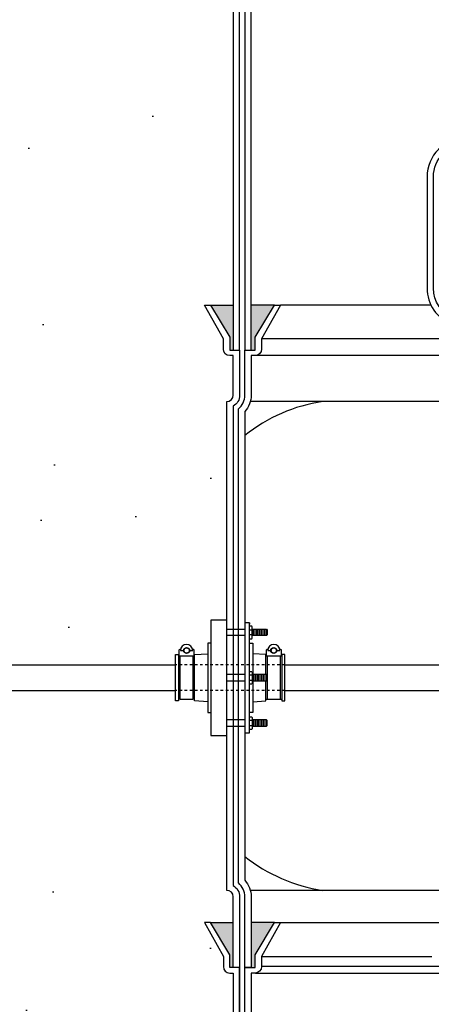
# Model space of a CAD drawing. Extents: x -169 to 2224, y 0 to 2796.
# Tile 434 of 530: x 1845 to 1861, y 919 to 957. Entities that reach past the tile are written whole.
import ezdxf

# ---------------------------------------------------------------- set-up
doc = ezdxf.new("R2010")
doc.units = 0
doc.header["$MEASUREMENT"] = 0
doc.header["$PDSIZE"] = 1
doc.linetypes.add('HIDDEN5', pattern=[0.05, 0.025, -0.025])
doc.layers.get('DEFPOINTS').update_dxf_attribs({"linetype": 'CONTINUOUS'})
for name, color, linetype in [('BOOT-CONDUIT', 1, 'CONTINUOUS'), ('CONDUIT', 2, 'CONTINUOUS'), ('COPPER-TUBING', 2, 'CONTINUOUS'), ('DIM', 3, 'CONTINUOUS'), ('FRP-COLLAR', 1, 'CONTINUOUS'), ('FRP-SUMP', 2, 'CONTINUOUS'), ('PEAGRAVEL-HATCH', 3, 'CONTINUOUS')]:
    doc.layers.add(name, color=color, linetype=linetype)
doc.styles.add('SIMPLEX', font='simplex')
doc.dimstyles.new('DIM64', dxfattribs={"dimscale": 64, "dimtxt": 0.09375, "dimasz": 0.09375, "dimexe": 0.0625, "dimexo": 0.0625, "dimgap": 0.046875, "dimtad": 1, "dimdec": 4, "dimzin": 3, "dimdsep": 46, "dimlunit": 4, "dimtxsty": 'SIMPLEX', "dimcen": 0, "dimclrd": 256, "dimclre": 256, "dimclrt": 256, "dimadec": 0, "dimazin": 0, "dimtfac": 1, "dimtdec": 4, "dimtmove": 0, "dimatfit": 3, "dimfxl": 1, "dimfrac": 2, "dimtolj": 1, "dimtzin": 0, "dimarcsym": 0})

# ---------------------------------------------------------------- blocks, each defined once
blk = doc.blocks.new('*D48')
at = {"layer": 'DEFPOINTS', "color": 0, "transparency": 16777216}
for p in [(2031.773, 978.296), (1368.547, 978.015), (2031.773, 700.523)]:
    blk.add_point(p, dxfattribs=at)
at = {"layer": 'DIM', "lineweight": -2, "transparency": 16777216}
for p, q in [((2031.773, 974.296), (2031.773, 696.523)), ((1368.547, 974.015), (1368.547, 696.523)), ((1374.547, 700.523), (2025.773, 700.523))]:
    blk.add_line(p, q, dxfattribs=at)
at = {"layer": 'DIM', "transparency": 16777216}
for points in [[(1374.547, 701.523), (1374.547, 699.523), (1368.547, 700.523)], [(2025.773, 701.523), (2025.773, 699.523), (2031.773, 700.523)]]:
    blk.add_solid(points, dxfattribs=at)
at = {"layer": 'DIM', "transparency": 16777216, "insert": (1700.16, 708.095), "char_height": 6, "attachment_point": 5, "style": 'SIMPLEX'}
blk.add_mtext('\\A1;55\'-3 1/4" (F.V. TANK SLAB)', dxfattribs=at)

msp = doc.modelspace()

# ---------------------------------------------------------------- hatches: boundary and pattern name
at = {"layer": 'FRP-SUMP'}
for points in [[(1853.74774, 945.77093), (1852.86429, 945.77093), (1853.61429, 944.52093), (1853.61429, 944.02093), (1853.74774, 944.02093)], [(1855.34774, 945.77093), (1854.44774, 945.77093), (1854.44774, 944.02093), (1854.59774, 944.02093), (1854.59774, 944.52093)], [(1853.74774, 921.77324), (1852.86429, 921.77324), (1853.61429, 920.52324), (1853.61429, 920.02324), (1853.74774, 920.02324)], [(1855.34774, 921.77324), (1854.44774, 921.77324), (1854.44774, 920.02324), (1854.59774, 920.02324), (1854.59774, 920.52324)]]:
    msp.add_hatch(color=256, dxfattribs=at).paths.add_polyline_path(points)
at = {"layer": 'PEAGRAVEL-HATCH'}
h = msp.add_hatch(dxfattribs=at)
h.set_pattern_fill('AR-SAND', color=256, scale=7.5, style=0)
h.set_pattern_definition([(37.5, (-386.063, -79.281), (-0.47245, 14.45118), [0, -11.4, 0, -12.75, 0, -12.1875]), (7.5, (-386.063, -79.28), (13.27333, 21.1661), [0, -6.15, 0, -10.275, 0, -3.9375]), (327.5, (-395.288, -79.281), (23.356064, 0.04244), [0, -3.75, 0, -13.5, 0, -17.625]), (317.5, (-395.288, -79.28), (22.54595, 6.58257), [0, -1.875, 0, -8.85, 0, -10.125])])
h.paths.add_polyline_path([(1854.09397, 958.74463), (1859.20139, 961.19654), (1859.20449, 969.98346), (1853.12575, 969.98346), (1853.86056, 978.01584), (1842.44897, 978.01584), (1842.44897, 967.21283), (1841.48636, 966.93923), (1841.42791, 965.17741), (1841.11626, 965.17741), (1841.11626, 963.30442), (1836.74923, 961.9639), (1836.69177, 960.77417), (1836.45127, 960.77417), (1836.45127, 935.26579), (1851.5021, 935.26579), (1851.56397, 935.66298), (1852.49992, 935.68083), (1852.87899, 937.00876), (1853.49774, 937.00876)])
h.paths.add_polyline_path([(1853.49774, 932.52208), (1852.87899, 932.52208), (1852.49992, 933.85075), (1851.5021, 933.8686), (1851.5021, 934.26579), (1836.45138, 934.26413), (1836.45262, 923.08616), (1837.13367, 923.03787), (1836.77586, 917.66428), (1837.47167, 915.87407), (1837.47167, 915.52327), (1838.94774, 915.52328), (1839.94774, 917.52328), (1844.94774, 917.52328), (1845.94774, 915.52328), (1845.94774, 914.52328), (1855.44774, 914.52328), (1855.44774, 915.52328), (1853.74774, 915.52328)])

# ---------------------------------------------------------------- linework, layer by layer
at = {"layer": 'BOOT-CONDUIT', "color": 7}
for p, q in [((1853.49774, 933.17162), (1854.19774, 933.17162)), ((1854.38069, 933.14727), (1854.48662, 933.14727)), ((1854.48662, 932.94828), (1854.38069, 932.94828)), ((1854.53568, 932.92402), (1854.53568, 933.17152)), ((1854.59818, 932.92402), (1854.59818, 933.17152)), ((1854.66068, 932.92402), (1854.66068, 933.17152)), ((1854.72318, 932.92402), (1854.72318, 933.17152)), ((1854.78568, 932.92402), (1854.78568, 933.17152)), ((1854.84818, 932.92402), (1854.84818, 933.17152)), ((1854.91068, 932.92402), (1854.91068, 933.17152)), ((1854.97318, 932.92402), (1854.97318, 933.17152)), ((1855.03568, 932.92402), (1855.03568, 933.17152)), ((1854.19774, 932.92412), (1853.49774, 932.92412)), ((1854.19774, 931.40985), (1853.49774, 931.40985)), ((1854.53568, 931.40995), (1854.53568, 931.16245)), ((1854.59818, 931.40995), (1854.59818, 931.16245)), ((1854.66068, 931.40995), (1854.66068, 931.16245)), ((1854.72318, 931.40995), (1854.72318, 931.16245)), ((1854.78568, 931.40995), (1854.78568, 931.16245)), ((1854.84818, 931.40995), (1854.84818, 931.16245)), ((1854.91068, 931.40995), (1854.91068, 931.16245)), ((1854.97318, 931.40995), (1854.97318, 931.16245)), ((1855.03568, 931.40995), (1855.03568, 931.16245)), ((1853.49774, 931.16235), (1854.19774, 931.16235)), ((1854.48662, 931.38569), (1854.38069, 931.38569)), ((1854.38069, 931.1867), (1854.48662, 931.1867)), ((1854.19774, 929.64827), (1853.49774, 929.64827)), ((1854.48662, 929.62412), (1854.38069, 929.62412)), ((1854.53568, 929.64837), (1854.53568, 929.40087)), ((1854.59818, 929.64837), (1854.59818, 929.40087)), ((1854.66068, 929.64837), (1854.66068, 929.40087)), ((1854.72318, 929.64837), (1854.72318, 929.40087)), ((1854.78568, 929.64837), (1854.78568, 929.40087)), ((1854.84818, 929.64837), (1854.84818, 929.40087)), ((1854.91068, 929.64837), (1854.91068, 929.40087)), ((1854.97318, 929.64837), (1854.97318, 929.40087)), ((1855.03568, 929.64837), (1855.03568, 929.40087)), ((1853.49774, 929.40077), (1854.19774, 929.40077)), ((1854.38069, 929.42513), (1854.48662, 929.42513))]:
    msp.add_line(p, q, dxfattribs=at)
at = {"layer": 'BOOT-CONDUIT', "linetype": 'Continuous'}
for p, q in [((1851.62585, 932.12151), (1851.68772, 932.12151)), ((1852.18272, 932.12151), (1852.2446, 932.12151)), ((1855.07696, 932.12151), (1855.01508, 932.12151)), ((1855.63383, 932.12151), (1855.57196, 932.12151)), ((1851.68772, 930.45088), (1851.62585, 930.45088)), ((1852.2446, 930.45088), (1852.18272, 930.45088)), ((1855.01508, 930.45088), (1855.07696, 930.45088)), ((1855.57196, 930.45088), (1855.63383, 930.45088))]:
    msp.add_line(p, q, dxfattribs=at)
for points in [[(1853.49774, 929.04323), (1853.49774, 933.52917), (1852.87899, 933.52917), (1852.87899, 929.04323)], [(1851.5021, 930.38901), (1851.5021, 932.18339), (1851.62585, 932.18339), (1851.62585, 932.12151), (1851.62585, 930.45088), (1851.62585, 930.38901)], [(1855.63383, 930.38901), (1855.75758, 930.38901), (1855.75758, 932.18339), (1855.63383, 932.18339), (1855.63383, 932.12151), (1855.63383, 930.45088)]]:
    msp.add_lwpolyline(points, close=True, dxfattribs=at)
at = {"layer": 'BOOT-CONDUIT'}
msp.add_lwpolyline([(1854.38069, 933.42473), (1854.19774, 933.42473), (1854.19774, 929.14793), (1854.38069, 929.14793), (1854.38069, 933.42473), (1854.38069, 933.36929)], dxfattribs=at)
at = {"layer": 'BOOT-CONDUIT', "color": 7}
for points in [[(1854.38069, 932.80028), (1854.46748, 932.80028), (1854.48662, 932.83344), (1854.48662, 933.26211), (1854.46748, 933.29527), (1854.38069, 933.29527)], [(1854.48662, 933.17152), (1855.03568, 933.17152), (1855.06661, 933.14059), (1855.06661, 932.95496), (1855.06389, 932.95224), (1855.03568, 932.92402), (1854.48662, 932.92402)], [(1852.18272, 932.13735), (1852.18272, 930.43504), (1851.68772, 930.43504), (1851.68772, 932.13735)], [(1855.57196, 932.13735), (1855.57196, 930.43504), (1855.07696, 930.43504), (1855.07696, 932.13735)], [(1854.38069, 931.53369), (1854.46748, 931.53369), (1854.48662, 931.50053), (1854.48662, 931.07186), (1854.46748, 931.0387), (1854.38069, 931.0387)], [(1854.48662, 931.16245), (1855.03568, 931.16245), (1855.06661, 931.19339), (1855.06661, 931.37901), (1855.06389, 931.38173), (1855.03568, 931.40995), (1854.48662, 931.40995)], [(1854.38069, 929.77211), (1854.46748, 929.77211), (1854.48662, 929.73896), (1854.48662, 929.31029), (1854.46748, 929.27713), (1854.38069, 929.27713)], [(1854.48662, 929.40087), (1855.03568, 929.40087), (1855.06661, 929.43181), (1855.06661, 929.61743), (1855.06389, 929.62015), (1855.03568, 929.64837), (1854.48662, 929.64837)]]:
    msp.add_lwpolyline(points, dxfattribs=at)
for points in [[(1852.05402, 932.34525), (1852.17282, 932.34525, 1), (1851.69762, 932.34525), (1851.81642, 932.34525)], [(1855.44326, 932.34525), (1855.56206, 932.34525, 1), (1855.08686, 932.34525), (1855.20566, 932.34525)], [(1851.70322, 932.3965, -0.35187184), (1851.68871, 932.38485), (1851.66947, 932.38485, 0.41421356), (1851.63822, 932.35302), (1851.63822, 932.1686, 0.41421356), (1851.67005, 932.13735), (1852.20097, 932.13735, 0.41421341), (1852.23222, 932.16918), (1852.23222, 932.3536, 0.41421372), (1852.20039, 932.38485), (1852.18173, 932.38485, -0.35188198), (1852.16723, 932.3965)], [(1855.09245, 932.3965, -0.35187184), (1855.07795, 932.38485), (1855.05871, 932.38485, 0.41421356), (1855.02746, 932.35302), (1855.02746, 932.1686, 0.41421356), (1855.05929, 932.13735), (1855.59021, 932.13735, 0.41421341), (1855.62146, 932.16918), (1855.62146, 932.3536, 0.41421372), (1855.58963, 932.38485), (1855.57097, 932.38485, -0.35188198), (1855.55647, 932.3965)]]:
    msp.add_lwpolyline(points, format="xyb", dxfattribs=at)
at = {"layer": 'BOOT-CONDUIT', "linetype": 'Continuous'}
for points in [[(1852.87899, 932.63198), (1852.75524, 932.63198), (1852.75524, 929.94042), (1852.87899, 929.94042)], [(1854.38069, 932.63198), (1854.50444, 932.63198), (1854.50444, 931.40995)], [(1852.75524, 930.3533), (1852.2446, 930.38901), (1852.2446, 932.12151), (1852.2446, 932.18339), (1852.75524, 932.21909)], [(1855.01508, 931.40995), (1855.01508, 932.12151), (1855.01508, 932.18339), (1854.50444, 932.21909)], [(1854.50444, 931.16245), (1854.50444, 929.94042), (1854.38069, 929.94042)], [(1854.50444, 930.3533), (1855.01508, 930.38901), (1855.01508, 931.16245)]]:
    msp.add_lwpolyline(points, dxfattribs=at)
at = {"layer": 'BOOT-CONDUIT', "color": 7}
for centre in [(1851.93522, 932.34525), (1855.32446, 932.34525)]:
    msp.add_circle(centre, 0.1188, dxfattribs=at)
at = {"layer": 'BOOT-CONDUIT', "color": 8}
for centre in [(1851.93522, 932.34525), (1855.32446, 932.34525)]:
    msp.add_circle(centre, 0.10296, dxfattribs=at)
at = {"layer": 'CONDUIT'}
for p, q in [((1836.45165, 931.7862), (1851.5021, 931.7862)), ((1855.75758, 931.7862), (1865.46198, 931.7862)), ((1836.45176, 930.7862), (1851.5021, 930.7862)), ((1855.75758, 930.7862), (1865.46198, 930.7862))]:
    msp.add_line(p, q, dxfattribs=at)
at = {"layer": 'CONDUIT', "color": 7, "linetype": 'HIDDEN5'}
for p, q in [((1855.75758, 931.7862), (1851.5021, 931.7862)), ((1855.75758, 930.7862), (1851.5021, 930.7862))]:
    msp.add_line(p, q, dxfattribs=at)
at = {"layer": 'COPPER-TUBING', "linetype": 'Continuous'}
msp.add_lwpolyline([(1861.52674, 946.42762), (1861.52674, 950.75281, -0.41421356), (1862.77674, 952.00281), (1863.50769, 952.00281), (1863.50769, 952.25281), (1862.78091, 952.25281, 0.41421356), (1861.28091, 950.75281), (1861.28091, 946.42762, 0.31159034), (1862.24889, 945.02514), (1874.54126, 940.36211, -0.31159034), (1875.34791, 939.19338), (1875.34791, 937.54105), (1875.59791, 937.54105), (1875.59791, 939.1918, 0.31159034), (1874.62993, 940.59428), (1862.33339, 945.25889, -0.31159034)], format="xyb", close=True, dxfattribs=at)
at = {"layer": 'FRP-COLLAR', "color": 7, "linetype": 'Continuous'}
for p, q in [((1855.59853, 921.77328), (1862.02323, 921.77328)), ((1854.86199, 920.45804), (1861.46199, 920.45804)), ((1862.02323, 920.05969), (1854.86199, 920.05969)), ((1854.61199, 919.80969), (1862.02323, 919.80969))]:
    msp.add_line(p, q, dxfattribs=at)
at = {"layer": 'FRP-COLLAR'}
for points in [[(1853.99774, 915.52328), (1853.99774, 920.02328), (1853.99774, 917.52328), (1853.99774, 920.02328), (1853.99774, 917.52328), (1853.99774, 920.02328), (1853.74774, 920.02328), (1853.61429, 920.02328), (1853.61429, 920.52328), (1852.86429, 921.77328), (1852.62776, 921.77328), (1853.36429, 920.45804), (1853.36429, 920.05969, 0.41421356), (1853.61429, 919.80969), (1853.74774, 919.80969), (1853.74774, 915.52328)], [(1854.19774, 915.52328), (1854.19774, 920.02328), (1854.44774, 920.02328), (1854.59774, 920.02328), (1854.59774, 920.52328), (1855.34774, 921.77328), (1855.58427, 921.77328), (1854.84774, 920.45804), (1854.84774, 920.05969, -0.41421356), (1854.59774, 919.80969), (1854.44774, 919.80969), (1854.44774, 915.52328)]]:
    msp.add_lwpolyline(points, format="xyb", close=True, dxfattribs=at)
at = {"layer": 'FRP-SUMP'}
for p, q in [((1852.86429, 945.77093), (1853.74774, 945.77093)), ((1855.34774, 945.77093), (1854.44774, 945.77093)), ((1852.86429, 921.77324), (1853.74774, 921.77324)), ((1855.34774, 921.77324), (1854.44774, 921.77324))]:
    msp.add_line(p, q, dxfattribs=at)
at = {"layer": 'FRP-SUMP', "color": 7, "linetype": 'Continuous'}
for p, q in [((1861.43228, 945.77096), (1855.58427, 945.77096)), ((1863.74994, 944.45572), (1854.84774, 944.45572)), ((1865.46198, 943.80737), (1854.59774, 943.80737))]:
    msp.add_line(p, q, dxfattribs=at)
at = {"layer": 'FRP-SUMP', "color": 7}
for p, q in [((1865.46198, 942.02096), (1854.41426, 942.02096)), ((1865.46198, 923.02328), (1854.41426, 923.02328))]:
    msp.add_line(p, q, dxfattribs=at)
at = {"layer": 'FRP-SUMP'}
for points in [[(1853.74774, 957.71638), (1853.74774, 944.02093), (1853.99774, 944.02093), (1853.99774, 957.71638, -0.29672907)], [(1854.19774, 957.71638), (1854.19774, 944.02093), (1854.44774, 944.02093), (1854.44774, 957.71638, -0.29672907)]]:
    msp.add_lwpolyline(points, format="xyb", dxfattribs=at)
for points in [[(1853.99774, 944.02093), (1853.99774, 942.27093, -0.26794919), (1853.74774, 941.83791), (1853.74774, 923.20626, -0.26794919), (1853.99774, 922.77324), (1853.99774, 920.02324), (1853.74774, 920.02324), (1853.74774, 922.77324, 0.41421356), (1853.49774, 923.02324), (1853.49774, 942.02093), (1853.49774, 942.02093, 0.41421356), (1853.74774, 942.27093), (1853.74774, 943.80734), (1853.61429, 943.80734, -0.41421356), (1853.36429, 944.05734), (1853.36429, 944.45569), (1852.62776, 945.77093), (1852.86429, 945.77093), (1853.61429, 944.52093), (1853.61429, 944.02093), (1853.74774, 944.02093), (1853.99774, 944.02093), (1853.99774, 944.02093), (1853.99774, 944.02093), (1853.99774, 944.02093)], [(1854.19774, 920.02324), (1854.19774, 922.77324, 0.22167085), (1853.94774, 923.30944), (1853.94774, 941.73473, 0.22167085), (1854.19774, 942.27093), (1854.19774, 944.02093), (1854.44774, 944.02093), (1854.59774, 944.02093), (1854.59774, 944.52093), (1855.34774, 945.77093), (1855.58427, 945.77093), (1854.84774, 944.45569), (1854.84774, 944.05734, -0.41421356), (1854.59774, 943.80734), (1854.44774, 943.80734), (1854.44774, 942.27093, -0.18776323), (1854.19774, 941.62866), (1854.19774, 923.41551, -0.18776323), (1854.44774, 922.77324), (1854.44774, 920.02324), (1854.19774, 920.02324)]]:
    msp.add_lwpolyline(points, format="xyb", close=True, dxfattribs=at)
at = {"layer": 'FRP-SUMP', "color": 7}
for centre, start, end in [((1858.16503, 935.72546), 98.442948, 128.561095), ((1858.16503, 929.31878), 231.438905, 261.557052)]:
    msp.add_arc(centre, 6.36447, start, end, dxfattribs=at)

# ---------------------------------------------------------------- dimensions: what is measured, and where the dimension line sits
at = {"layer": 'DIM'}
dim = msp.add_linear_dim(base=(2031.77254, 700.52328), p1=(1368.54722, 978.01471), p2=(2031.77254, 978.29596), angle=0, text='<> (F.V. TANK SLAB)', dimstyle='DIM64', dxfattribs=at)
dim.commit()
dim.dimension.update_dxf_attribs({"geometry": '*D48', "text_midpoint": (1700.15988, 708.09471)})

doc.saveas('drawing.dxf')
